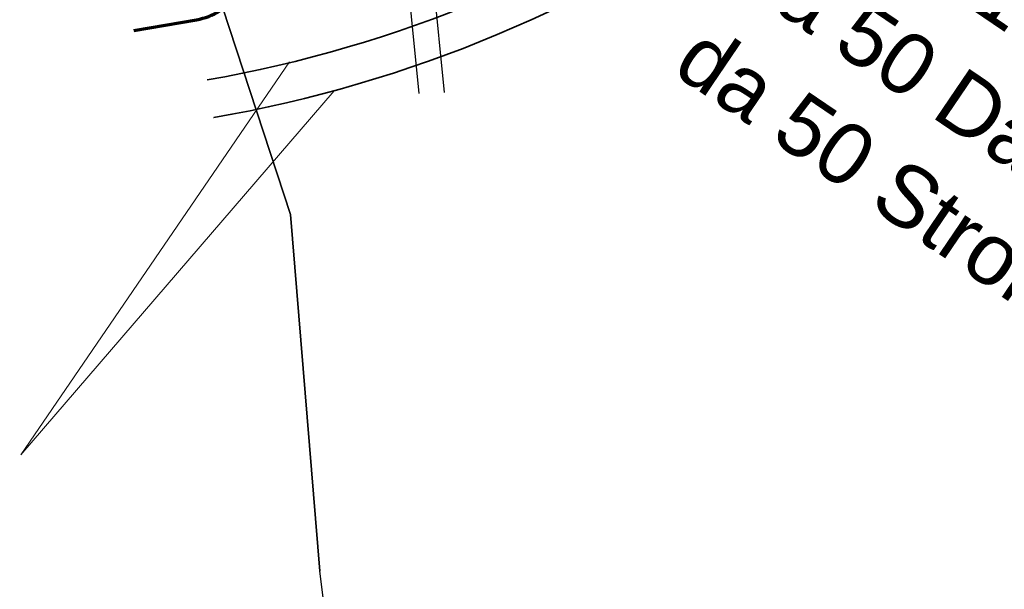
# Model space of a CAD drawing. Header units: metres. Extents: x -502 to 161, y -108 to 174.
# Tile 302 of 656: x -178.27 to -174.4, y -36.46 to -34.23. Entities that reach past the tile are written whole.
import ezdxf

# ---------------------------------------------------------------- set-up
doc = ezdxf.new("R2010")
doc.units = ezdxf.units.M
doc.header["$LTSCALE"] = 0.1
doc.layers.add('BRI31-005.05-5p02-Koordinierung Lageplan 4. BA ZOB West 2022-06-15', color=7, linetype='Continuous')
doc.layers.add('BRI31-005.06-5f07-Koordinierung Lageplan 4. BA ZOB Fernbusbahnh', color=7, linetype='Continuous')
doc.styles.add('Arial', font='arial.ttf')

msp = doc.modelspace()

# ---------------------------------------------------------------- linework, layer by layer
at = {"layer": 'BRI31-005.05-5p02-Koordinierung Lageplan 4. BA ZOB West 2022-06-15', "color": 1, "linetype": 'Continuous', "lineweight": 18, "true_color": 0xff0000, "transparency": 33554687}
for p in [(-177.2065, -34.3953), (-177.0321, -34.508)]:
    msp.add_line(p, (-178.2611, -35.9372), dxfattribs=at)
at = {"layer": 'BRI31-005.05-5p02-Koordinierung Lageplan 4. BA ZOB West 2022-06-15', "color": 6, "linetype": 'Continuous', "lineweight": 25, "true_color": 0xff00ff, "transparency": 33554687, "flags": 128}
msp.add_lwpolyline([(-177.0647, -43.3264), (-177.1607, -42.8134), (-176.5507, -40.6574), (-177.0877, -36.3934), (-177.2027, -34.9934), (-177.7077, -33.4534), (-177.9407, -32.4334), (-178.1557, -30.6134), (-178.1307, -28.5234), (-176.8017, -28.7234), (-175.2897, -29.1734)], dxfattribs=at)
at = {"layer": 'BRI31-005.05-5p02-Koordinierung Lageplan 4. BA ZOB West 2022-06-15', "color": 30, "linetype": 'Continuous', "lineweight": 25, "true_color": 0xff7f00, "transparency": 33554687, "flags": 128}
msp.add_lwpolyline([(-178.1557, -30.6134), (-177.9407, -32.4334), (-177.7077, -33.4534), (-177.2027, -34.9934), (-177.0877, -36.3934)], dxfattribs=at)
at = {"layer": 'BRI31-005.05-5p02-Koordinierung Lageplan 4. BA ZOB West 2022-06-15', "color": 250, "linetype": 'Continuous', "lineweight": 25, "true_color": 0x333333, "transparency": 33554687, "flags": 128}
for points in [[(-178.4207, -30.8324), (-177.8307, -31.0624), (-177.0807, -31.5714), (-176.8157, -32.3424), (-176.5997, -34.5144)], [(-200.3297, -36.5594), (-199.7187, -35.4694), (-199.4887, -35.0384), (-199.2647, -34.7274), (-198.9787, -34.5434), (-192.5227, -33.2534), (-185.6147, -32.1234), (-180.2087, -31.2134), (-179.4817, -31.1234), (-178.4837, -31.2734), (-177.1647, -31.6354), (-176.9137, -32.3634), (-176.6997, -34.5184)]]:
    msp.add_lwpolyline(points, dxfattribs=at)
at = {"layer": 'BRI31-005.05-5p02-Koordinierung Lageplan 4. BA ZOB West 2022-06-15', "color": 3, "linetype": 'Continuous', "lineweight": 35, "true_color": 0x00ff00, "transparency": 33554687, "flags": 128}
for points in [[(-169.1038, -37.1268), (-170.7579, -35.9991), (-170.7579, -35.9991, -0.019291), (-171.7417, -35.2712), (-171.7417, -35.2712), (-171.7417, -35.2712, 0.020572), (-172.7271, -34.546), (-172.7271, -34.546), (-174.1548, -33.5833, 0.313075), (-175.4663, -33.601, -0.112296), (-177.5304, -34.4657)], [(-169.1883, -37.2508), (-170.8424, -36.123, -0.019297), (-171.8258, -35.3954, 0.020578), (-172.811, -34.6704), (-174.2386, -33.7077), (-174.2386, -33.7077, 0.313075), (-175.3791, -33.7231), (-175.3791, -33.7231), (-175.3791, -33.7231, -0.112296), (-177.5046, -34.6134), (-177.5046, -34.6134)]]:
    msp.add_lwpolyline(points, format="xyb", dxfattribs=at)
at = {"layer": 'BRI31-005.05-5p02-Koordinierung Lageplan 4. BA ZOB West 2022-06-15', "color": 3, "linetype": 'Continuous', "lineweight": 70, "true_color": 0x00ff00, "transparency": 33554687, "flags": 128}
msp.add_lwpolyline([(-177.818, -34.2723), (-177.5717, -34.2293), (-177.5717, -34.2293, 0.414604), (-177.3682, -33.9399), (-177.3682, -33.9399, 0.414604), (-177.6578, -33.7367), (-177.9041, -33.7798)], format="xyb", dxfattribs=at)
at = {"layer": 'BRI31-005.06-5f07-Koordinierung Lageplan 4. BA ZOB Fernbusbahnh', "color": 250, "linetype": 'Continuous', "lineweight": 20, "true_color": 0x333333, "transparency": 33554687, "flags": 128}
for points in [[(-178.4207, -30.8324), (-177.8307, -31.0624), (-177.0807, -31.5714), (-176.8157, -32.3424), (-176.5997, -34.5144)], [(-200.3297, -36.5594), (-199.7187, -35.4694), (-199.4887, -35.0384), (-199.2647, -34.7274), (-198.9787, -34.5434), (-192.5227, -33.2534), (-185.6147, -32.1234), (-180.2087, -31.2134), (-179.4817, -31.1234), (-178.4837, -31.2734), (-177.1647, -31.6354), (-176.9137, -32.3634), (-176.6997, -34.5184)]]:
    msp.add_lwpolyline(points, dxfattribs=at)

# ---------------------------------------------------------------- texts
at = {"layer": 'BRI31-005.05-5p02-Koordinierung Lageplan 4. BA ZOB West 2022-06-15', "color": 1, "true_color": 0xff0000, "transparency": 33554687, "insert": (-175.4872, -33.2504), "char_height": 0.24, "attachment_point": 1, "rotation": 325.8398, "line_spacing_factor": 0.25, "style": 'Arial'}
msp.add_mtext('RV 24.5.15', dxfattribs=at)
at = {"layer": 'BRI31-005.05-5p02-Koordinierung Lageplan 4. BA ZOB West 2022-06-15', "color": 7, "transparency": 33554687, "char_height": 0.24, "attachment_point": 1, "rotation": 325.8398, "line_spacing_factor": 0.25, "style": 'Arial'}
for s, insert in [('da 50 Daten', (-175.3333, -33.8835)), ('da 50 Strom', (-175.5767, -34.2365))]:
    msp.add_mtext(s, dxfattribs=dict(at, insert=insert))

doc.saveas('drawing.dxf')
